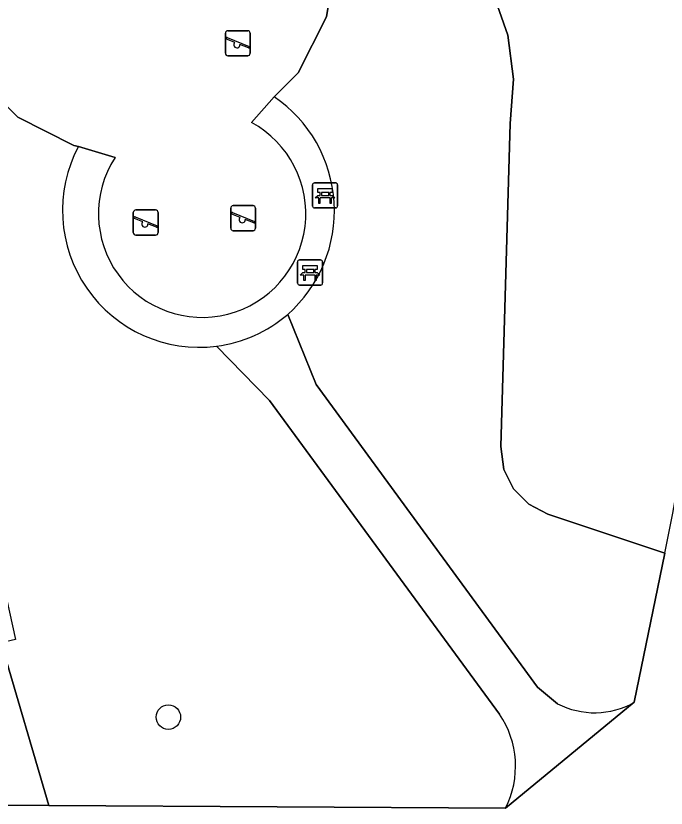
# Model space of a CAD drawing. Extents: x 158455 to 159797, y 387218 to 388672.
# Drawn here: x 159470.13 to 159496.07, y 387902.62 to 387934.21 of the extents above; entities that cross this region are included whole.
import ezdxf

# ---------------------------------------------------------------- set-up
doc = ezdxf.new("R2010")
doc.units = 0
for name, color, linetype in [('IMGEO_Bank', 7, 'Continuous'), ('IMGEO_Boom', 7, 'Continuous'), ('IMGEO_Groenvoorziening', 7, 'Continuous'), ('IMGEO_Speelvoorziening', 7, 'Continuous'), ('IMGEO_Terreindeel_zand', 7, 'Continuous'), ('IMGEO_Voetpad_halfverhard', 7, 'Continuous'), ('IMGEO_Voetpad_open', 7, 'Continuous')]:
    doc.layers.add(name, color=color, linetype=linetype)

msp = doc.modelspace()

# ---------------------------------------------------------------- linework, layer by layer
at = {"layer": 'IMGEO_Bank'}
for p, q in [((159481.966, 387926.625), (159481.966, 387927.466)), ((159481.966, 387927.466), (159481.966, 387926.625)), ((159482.041, 387927.55), (159482.882, 387927.55)), ((159482.882, 387927.55), (159482.041, 387927.55)), ((159482.966, 387927.475), (159482.966, 387926.634)), ((159482.966, 387926.634), (159482.966, 387927.475)), ((159482.275, 387927.056), (159482.275, 387927.162)), ((159482.319, 387927.162), (159482.319, 387927.056)), ((159482.607, 387927.168), (159482.325, 387927.168)), ((159482.325, 387927.05), (159482.607, 387927.05)), ((159482.613, 387927.056), (159482.613, 387927.162)), ((159482.657, 387927.162), (159482.657, 387927.056)), ((159482.663, 387926.948), (159482.27, 387926.948)), ((159482.891, 387926.55), (159482.05, 387926.55)), ((159482.05, 387926.55), (159482.891, 387926.55)), ((159481.368, 387923.552), (159481.368, 387924.393)), ((159481.368, 387924.393), (159481.368, 387923.552)), ((159481.443, 387924.477), (159482.284, 387924.477)), ((159482.284, 387924.477), (159481.443, 387924.477)), ((159482.368, 387924.402), (159482.368, 387923.561)), ((159482.368, 387923.561), (159482.368, 387924.402)), ((159482.065, 387923.875), (159481.672, 387923.875)), ((159481.677, 387923.983), (159481.677, 387924.089)), ((159481.721, 387924.089), (159481.721, 387923.983)), ((159482.009, 387924.095), (159481.727, 387924.095)), ((159481.727, 387923.977), (159482.009, 387923.977)), ((159482.015, 387923.983), (159482.015, 387924.089)), ((159482.059, 387924.089), (159482.059, 387923.983)), ((159482.293, 387923.477), (159481.452, 387923.477)), ((159481.452, 387923.477), (159482.293, 387923.477))]:
    msp.add_line(p, q, dxfattribs=at)
for points in [[(159482.269, 387927.168), (159482.183, 387927.168), (159482.183, 387927.329), (159482.746, 387927.329), (159482.746, 387927.168), (159482.663, 387927.168)], [(159482.213, 387926.948), (159482.071, 387926.948), (159482.183, 387927.05), (159482.269, 387927.05)], [(159482.663, 387927.05), (159482.746, 387927.05), (159482.858, 387926.948), (159482.719, 387926.948)], [(159482.263, 387926.941), (159482.263, 387926.734), (159482.22, 387926.734), (159482.22, 387926.941)], [(159482.713, 387926.941), (159482.713, 387926.734), (159482.669, 387926.734), (159482.669, 387926.941)], [(159481.671, 387924.095), (159481.585, 387924.095), (159481.585, 387924.256), (159482.148, 387924.256), (159482.148, 387924.095), (159482.065, 387924.095)], [(159481.615, 387923.875), (159481.473, 387923.875), (159481.585, 387923.977), (159481.671, 387923.977)], [(159481.665, 387923.868), (159481.665, 387923.661), (159481.622, 387923.661), (159481.622, 387923.868)], [(159482.065, 387923.977), (159482.148, 387923.977), (159482.26, 387923.875), (159482.121, 387923.875)], [(159482.115, 387923.868), (159482.115, 387923.661), (159482.071, 387923.661), (159482.071, 387923.868)]]:
    msp.add_lwpolyline(points, dxfattribs=at)
for centre, radius, start, end in [((159482.044, 387927.472), 0.0779, 92.4484, 184.2845), ((159482.044, 387927.472), 0.0779, 92.4484, 184.2845), ((159482.888, 387927.472), 0.0779, 2.4484, 94.2845), ((159482.888, 387927.472), 0.0779, 2.4484, 94.2845), ((159482.268, 387927.161), 0.00671, 2.8957, 87.1043), ((159482.268, 387927.057), 0.00671, 272.8957, 357.1043), ((159482.325, 387927.161), 0.00671, 92.8957, 177.1043), ((159482.325, 387927.057), 0.00671, 182.8957, 267.1043), ((159482.607, 387927.161), 0.00671, 2.8957, 87.1043), ((159482.607, 387927.057), 0.00671, 272.8957, 357.1043), ((159482.664, 387927.161), 0.00671, 92.8957, 177.1043), ((159482.664, 387927.057), 0.00671, 182.8957, 267.1043), ((159482.213, 387926.941), 0.00671, 2.8957, 87.1043), ((159482.27, 387926.941), 0.00671, 92.8957, 177.1043), ((159482.662, 387926.941), 0.00671, 2.8957, 87.1043), ((159482.719, 387926.941), 0.00671, 92.8957, 177.1043), ((159482.044, 387926.628), 0.0779, 182.4484, 274.2845), ((159482.044, 387926.628), 0.0779, 182.4484, 274.2845), ((159482.888, 387926.628), 0.0779, 272.4484, 4.2845), ((159482.888, 387926.628), 0.0779, 272.4484, 4.2845), ((159481.446, 387924.399), 0.0779, 92.4484, 184.2845), ((159481.446, 387924.399), 0.0779, 92.4484, 184.2845), ((159482.29, 387924.399), 0.0779, 2.4484, 94.2845), ((159482.29, 387924.399), 0.0779, 2.4484, 94.2845), ((159481.615, 387923.868), 0.00671, 2.8957, 87.1043), ((159481.672, 387923.868), 0.00671, 92.8957, 177.1043), ((159481.67, 387924.088), 0.00671, 2.8957, 87.1043), ((159481.67, 387923.984), 0.00671, 272.8957, 357.1043), ((159481.727, 387924.088), 0.00671, 92.8957, 177.1043), ((159481.727, 387923.984), 0.00671, 182.8957, 267.1043), ((159482.009, 387924.088), 0.00671, 2.8957, 87.1043), ((159482.009, 387923.984), 0.00671, 272.8957, 357.1043), ((159482.066, 387924.088), 0.00671, 92.8957, 177.1043), ((159482.066, 387923.984), 0.00671, 182.8957, 267.1043), ((159482.064, 387923.868), 0.00671, 2.8957, 87.1043), ((159482.121, 387923.868), 0.00671, 92.8957, 177.1043), ((159481.446, 387923.555), 0.0779, 182.4484, 274.2845), ((159481.446, 387923.555), 0.0779, 182.4484, 274.2845), ((159482.29, 387923.555), 0.0779, 272.4484, 4.2845), ((159482.29, 387923.555), 0.0779, 272.4484, 4.2845)]:
    msp.add_arc(centre, radius, start, end, dxfattribs=at)
at = {"layer": 'IMGEO_Boom'}
msp.add_circle((159476.216, 387906.253), 0.489, dxfattribs=at)
at = {"layer": 'IMGEO_Groenvoorziening'}
for points in [[(159497.305, 387971.787), (159475.805, 387978.276), (159470.963, 387946.589), (159459.624, 387942.081), (159461.78, 387916.182), (159465.684, 387915.017), (159466.166, 387914.878), (159466.581, 387914.597), (159466.909, 387914.163), (159468.679, 387912.326), (159469.416, 387912.49), (159470.116, 387909.343), (159469.543, 387909.216), (159471.445, 387902.734), (159489.665, 387902.624)], [(159472.633, 387929.003), (159472.447, 387929.033), (159470.217, 387930.169), (159468.447, 387931.939), (159467.311, 387934.169), (159466.919, 387936.641), (159467.311, 387939.113), (159468.447, 387941.343), (159470.217, 387943.113), (159472.447, 387944.249), (159474.919, 387944.641), (159477.391, 387944.249), (159482.072, 387969.507), (159486.317, 387968.62), (159481.391, 387941.343), (159482.527, 387939.113), (159482.919, 387936.641), (159482.527, 387934.169), (159481.391, 387931.939), (159480.437, 387930.985)], [(159494.795, 387906.843), (159496.018, 387912.794), (159491.353, 387914.348), (159490.589, 387914.745), (159489.985, 387915.359), (159489.6, 387916.129), (159489.473, 387917.036), (159489.843, 387929.92), (159489.985, 387931.683), (159489.758, 387933.437), (159489.171, 387935.106), (159488.562, 387936.179), (159487.619, 387937.67), (159486.849, 387937.253), (159485.351, 387940.016)], [(159489.171, 387935.106), (159489.758, 387933.437), (159489.985, 387931.683), (159489.843, 387929.92), (159489.473, 387917.036), (159489.6, 387916.129), (159489.985, 387915.359), (159490.589, 387914.745), (159491.353, 387914.348), (159496.018, 387912.794)], [(159480.975, 387922.305), (159482.114, 387919.516), (159490.934, 387907.446), (159491.737, 387906.787)], [(159489.424, 387906.371), (159480.254, 387918.869), (159478.137, 387921.04)]]:
    msp.add_lwpolyline(points, dxfattribs=at)
msp.add_lwpolyline([(159471.445, 387902.734), (159469.543, 387909.216), (159469.108, 387909.119), (159468.408, 387912.266), (159468.679, 387912.326), (159466.909, 387914.163), (159466.581, 387914.597), (159466.166, 387914.878), (159465.684, 387915.017), (159465.183, 387915.001), (159463.646, 387914.366), (159462.922, 387914.014), (159462.526, 387913.669), (159462.211, 387913.249), (159458.475, 387902.812)], close=True, dxfattribs=at)
for centre, radius, start, end in [((159477.324, 387926.435), 5.513, 311.4782, 55.6153), ((159405.855, 387931.179), 92.018, 348.47478, 359.22719), ((159477.45, 387926.449), 5.453, 152.0706, 277.2336), ((159493.214, 387909.634), 3.207, 242.5715, 299.5267), ((159486.347, 387904.292), 3.713, 333.3104, 34.0498)]:
    msp.add_arc(centre, radius, start, end, dxfattribs=at)
at = {"layer": 'IMGEO_Speelvoorziening'}
for p, q in [((159478.489, 387932.716), (159478.489, 387933.516)), ((159478.489, 387933.516), (159478.489, 387932.716)), ((159478.558, 387933.341), (159479.434, 387932.988)), ((159478.589, 387933.616), (159479.379, 387933.616)), ((159479.379, 387933.616), (159478.589, 387933.616)), ((159479.479, 387933.516), (159479.479, 387932.716)), ((159479.479, 387932.716), (159479.479, 387933.516)), ((159478.872, 387933.144), (159478.533, 387933.281)), ((159479.41, 387932.928), (159479.07, 387933.065)), ((159479.379, 387932.616), (159478.589, 387932.616)), ((159478.589, 387932.616), (159479.379, 387932.616)), ((159474.919, 387926.469), (159475.709, 387926.469)), ((159475.709, 387926.469), (159474.919, 387926.469)), ((159478.702, 387925.742), (159478.702, 387926.542)), ((159478.702, 387926.542), (159478.702, 387925.742)), ((159478.802, 387926.642), (159479.592, 387926.642)), ((159479.592, 387926.642), (159478.802, 387926.642)), ((159479.692, 387926.542), (159479.692, 387925.742)), ((159479.692, 387925.742), (159479.692, 387926.542)), ((159474.819, 387925.569), (159474.819, 387926.369)), ((159474.819, 387926.369), (159474.819, 387925.569)), ((159475.202, 387925.997), (159474.863, 387926.134)), ((159474.888, 387926.194), (159475.764, 387925.841)), ((159475.809, 387926.369), (159475.809, 387925.569)), ((159475.809, 387925.569), (159475.809, 387926.369)), ((159479.085, 387926.17), (159478.746, 387926.307)), ((159478.771, 387926.367), (159479.647, 387926.014)), ((159479.623, 387925.954), (159479.283, 387926.091)), ((159475.74, 387925.781), (159475.4, 387925.918)), ((159475.709, 387925.469), (159474.919, 387925.469)), ((159474.919, 387925.469), (159475.709, 387925.469)), ((159479.592, 387925.642), (159478.802, 387925.642)), ((159478.802, 387925.642), (159479.592, 387925.642))]:
    msp.add_line(p, q, dxfattribs=at)
for centre, radius, start, end in [((159478.589, 387933.516), 0.1, 90, 180), ((159478.589, 387933.516), 0.1, 90, 180), ((159478.546, 387933.311), 0.0327, 68.078, 248.078), ((159479.379, 387933.516), 0.1, 0, 90), ((159479.379, 387933.516), 0.1, 360, 90), ((159478.951, 387933.054), 0.12, 130.9928, 5.1632), ((159478.589, 387932.716), 0.1, 180, 270), ((159478.589, 387932.716), 0.1, 180, 270), ((159479.379, 387932.716), 0.1, 270, 0), ((159479.379, 387932.716), 0.1, 270, 0), ((159479.422, 387932.958), 0.0327, 248.078, 68.078), ((159474.919, 387926.369), 0.1, 90, 180), ((159474.919, 387926.369), 0.1, 90, 180), ((159475.709, 387926.369), 0.1, 0, 90), ((159475.709, 387926.369), 0.1, 360, 90), ((159478.802, 387926.542), 0.1, 90, 180), ((159478.802, 387926.542), 0.1, 90, 180), ((159479.592, 387926.542), 0.1, 0, 90), ((159479.592, 387926.542), 0.1, 360, 90), ((159474.876, 387926.164), 0.0327, 68.078, 248.078), ((159478.759, 387926.337), 0.0327, 68.078, 248.078), ((159479.164, 387926.08), 0.12, 130.9928, 5.1632), ((159475.281, 387925.907), 0.12, 130.9928, 5.1632), ((159475.752, 387925.811), 0.0327, 248.078, 68.078), ((159478.802, 387925.742), 0.1, 180, 270), ((159478.802, 387925.742), 0.1, 180, 270), ((159479.592, 387925.742), 0.1, 270, 0), ((159479.592, 387925.742), 0.1, 270, 0), ((159479.635, 387925.984), 0.0327, 248.078, 68.078), ((159474.919, 387925.569), 0.1, 180, 270), ((159474.919, 387925.569), 0.1, 180, 270), ((159475.709, 387925.569), 0.1, 270, 0), ((159475.709, 387925.569), 0.1, 270, 0)]:
    msp.add_arc(centre, radius, start, end, dxfattribs=at)
at = {"layer": 'IMGEO_Terreindeel_zand'}
for points in [[(159482.527, 387934.169), (159482.919, 387936.641), (159482.527, 387939.113), (159481.391, 387941.343), (159486.317, 387968.62), (159482.072, 387969.507), (159477.391, 387944.249), (159474.919, 387944.641), (159472.447, 387944.249), (159470.217, 387943.113), (159468.447, 387941.343), (159467.311, 387939.113), (159466.919, 387936.641), (159467.311, 387934.169), (159468.447, 387931.939), (159470.217, 387930.169), (159472.447, 387929.033), (159472.633, 387929.003), (159474.09, 387928.561)], [(159479.534, 387929.955), (159480.437, 387930.985), (159481.391, 387931.939), (159482.527, 387934.169)]]:
    msp.add_lwpolyline(points, dxfattribs=at)
msp.add_arc((159477.564, 387926.321), 4.134, 147.183, 61.5423, dxfattribs=at)
at = {"layer": 'IMGEO_Voetpad_halfverhard'}
for points in [[(159482.114, 387919.516), (159480.975, 387922.305)], [(159478.137, 387921.04), (159480.254, 387918.869), (159489.424, 387906.371)], [(159491.737, 387906.787), (159490.934, 387907.446), (159482.114, 387919.516)], [(159496.018, 387912.794), (159494.795, 387906.843), (159489.665, 387902.624), (159471.445, 387902.734), (159458.475, 387902.812), (159457.975, 387902.815)], [(159489.665, 387902.624), (159494.795, 387906.843)]]:
    msp.add_lwpolyline(points, dxfattribs=at)
for centre, radius, start, end in [((159405.855, 387931.179), 92.018, 348.47478, 359.22719), ((159477.429, 387926.445), 5.451, 277.4659, 310.5827), ((159493.214, 387909.634), 3.207, 242.5715, 299.5267), ((159486.347, 387904.292), 3.713, 333.3104, 34.0498)]:
    msp.add_arc(centre, radius, start, end, dxfattribs=at)
at = {"layer": 'IMGEO_Voetpad_open'}
for points in [[(159480.437, 387930.985), (159479.534, 387929.955)], [(159474.09, 387928.561), (159472.633, 387929.003)]]:
    msp.add_lwpolyline(points, dxfattribs=at)
for centre, radius, start, end in [((159477.324, 387926.435), 5.513, 311.4782, 55.6153), ((159477.564, 387926.321), 4.134, 147.183, 61.5423), ((159477.45, 387926.449), 5.453, 152.0706, 277.2336), ((159477.429, 387926.445), 5.451, 277.4659, 310.5827)]:
    msp.add_arc(centre, radius, start, end, dxfattribs=at)

doc.saveas('drawing.dxf')
